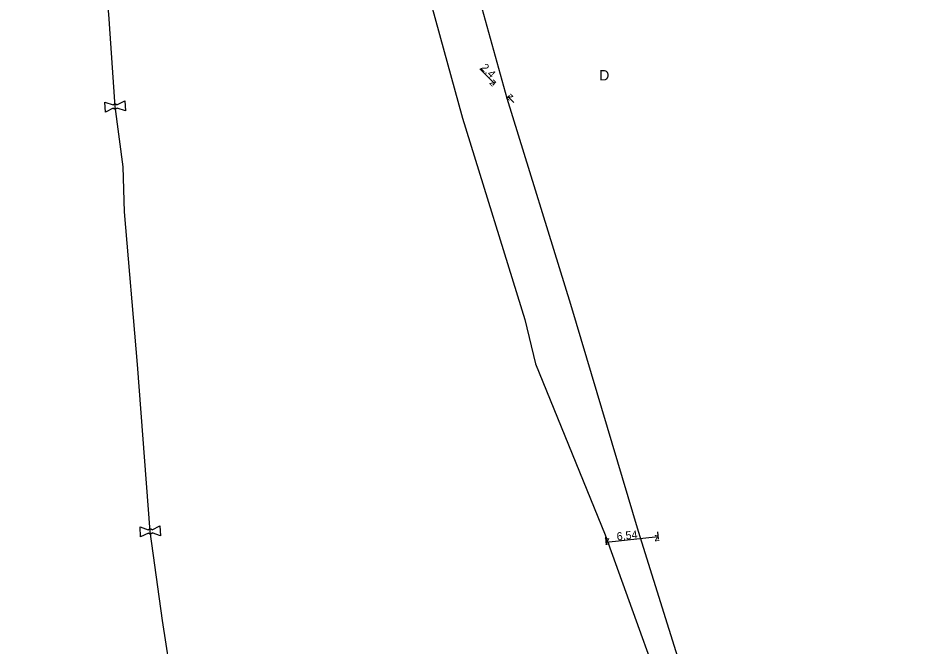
# Model space of a CAD drawing. Extents: x -643842 to -636370, y -1119190 to -1110210.
# Drawn here: x -641066.3 to -640955.2, y -1114875.7 to -1114797.2 of the extents above; entities that cross this region are included whole.
import ezdxf

# ---------------------------------------------------------------- set-up
doc = ezdxf.new("R2010")
doc.units = 0
for name, color, linetype in [('Default', 7, 'Continuous'), ('Level 10', 7, 'Continuous'), ('Level 19', 7, 'Continuous'), ('Level 21', 7, 'Continuous'), ('Level 28', 7, 'Continuous')]:
    doc.layers.add(name, color=color, linetype=linetype)

msp = doc.modelspace()

# ---------------------------------------------------------------- linework, layer by layer
at = {"layer": 'Default'}
for points in [[(-641054.43, -1114808.1), (-641054.4, -1114808.06), (-641054.35, -1114808.03), (-641054.28, -1114807.98), (-641054.2, -1114807.98), (-641054.12, -1114807.97), (-641054.04, -1114808.01), (-641053.99, -1114808.03), (-641053.96, -1114808.07)], [(-641053.93, -1114808.48), (-641053.96, -1114808.52), (-641054.01, -1114808.55), (-641054.08, -1114808.6), (-641054.16, -1114808.6), (-641054.24, -1114808.61), (-641054.32, -1114808.57), (-641054.37, -1114808.55), (-641054.41, -1114808.51)], [(-641050.03, -1114861.16), (-641049.99, -1114861.12), (-641049.95, -1114861.09), (-641049.88, -1114861.05), (-641049.8, -1114861.04), (-641049.71, -1114861.04), (-641049.64, -1114861.08), (-641049.59, -1114861.1), (-641049.55, -1114861.14)], [(-641049.53, -1114861.54), (-641049.56, -1114861.59), (-641049.6, -1114861.62), (-641049.68, -1114861.66), (-641049.76, -1114861.67), (-641049.84, -1114861.67), (-641049.92, -1114861.63), (-641049.97, -1114861.61), (-641050, -1114861.57)]]:
    msp.add_open_spline(points, degree=3, dxfattribs=at)
at = {"layer": 'Level 10'}
for points in [[(-641008.63, -1114803.59), (-641006.79, -1114805.4)], [(-641006.62, -1114805.22), (-641007, -1114805.61)], [(-641004.91, -1114806.91), (-641005.29, -1114807.29)], [(-641004.36, -1114807.78), (-641005.08, -1114807.08)], [(-640992.91, -1114862.08), (-640992.81, -1114863.03)], [(-640986.34, -1114862.05), (-640992.84, -1114862.74)], [(-640986.41, -1114861.39), (-640986.31, -1114862.34)]]:
    msp.add_lwpolyline(points, dxfattribs=at)
at = {"layer": 'Level 21'}
for points in [[(-641077.68, -1114658.12), (-641055.7, -1114689.08), (-641027.09, -1114733.04), (-641024.15, -1114737.88), (-641021.42, -1114748.25), (-641013.95, -1114775.65), (-641011.48, -1114784.72), (-641005.25, -1114807.26), (-640997.29, -1114832.97), (-640988.83, -1114861.33), (-640973.29, -1114910.93), (-640959.26, -1114916.2), (-640912.22, -1114930.89), (-640899.63, -1114934.51), (-640857.11, -1114948.26)], [(-641085.81, -1114661.49), (-641065.7, -1114689.7), (-641051.68, -1114712.31), (-641035.9, -1114737.41), (-641033.61, -1114744.59), (-641026.7, -1114760.49), (-641021.12, -1114776.57), (-641016.52, -1114788.82), (-641010.79, -1114809.73), (-641003, -1114834.87), (-641001.64, -1114840.44), (-640992.94, -1114861.78), (-640973.39, -1114916.06), (-640960.29, -1114920), (-640913.58, -1114933.88), (-640900.91, -1114937.08), (-640731.32, -1114995.57), (-640701.28, -1114995.57)], [(-641044.14, -1114906.5), (-641044.12, -1114905.83), (-641044.12, -1114902.96), (-641044.4, -1114897.47), (-641048.25, -1114872.49), (-641049.78, -1114861.35), (-641051.38, -1114840.52), (-641053, -1114821.43), (-641053.19, -1114815.83), (-641054.18, -1114808.29), (-641054.95, -1114796.76), (-641056.5, -1114781.87), (-641056.59, -1114777.96), (-641058.14, -1114761.22), (-641058.49, -1114751.6), (-641059.62, -1114733.97), (-641060.27, -1114724.74), (-641060.43, -1114721.95), (-641061.68, -1114721.1), (-641062.72, -1114721.1), (-641076.66, -1114721.4)]]:
    msp.add_lwpolyline(points, dxfattribs=at)
at = {"layer": 'Level 28'}
for points in [[(-641053.96, -1114808.07), (-641052.97, -1114807.59)], [(-641052.97, -1114807.59), (-641052.9, -1114808.84), (-641053.93, -1114808.48)], [(-641054.41, -1114808.51), (-641055.39, -1114808.99), (-641055.47, -1114807.74), (-641054.43, -1114808.1)], [(-641050, -1114861.57), (-641050.99, -1114862.05), (-641051.06, -1114860.8), (-641050.03, -1114861.16)], [(-641049.55, -1114861.14), (-641048.57, -1114860.66)], [(-641048.57, -1114860.66), (-641048.49, -1114861.9), (-641049.53, -1114861.54)]]:
    msp.add_lwpolyline(points, dxfattribs=at)

# ---------------------------------------------------------------- texts
at = {"layer": 'Level 10'}
for s, rotation, p in [('2.4', 315.5402, (-641008.56, -1114803.52)), ('z', 315.5402, (-641007.5, -1114805.4)), ('z', 135.5402, (-641004.37, -1114807.07)), ('6.54', 6.0654, (-640991.46, -1114862.49)), ('z', 6.0654, (-640986.78, -1114862.6)), ('z', 186.0654, (-640992.4, -1114862.19))]:
    msp.add_text(s, height=1, rotation=rotation, dxfattribs=at).set_placement(p)
at = {"layer": 'Level 19'}
msp.add_text('D', height=1.3, dxfattribs=at).set_placement((-640993.69, -1114805.04))

doc.saveas('drawing.dxf')
